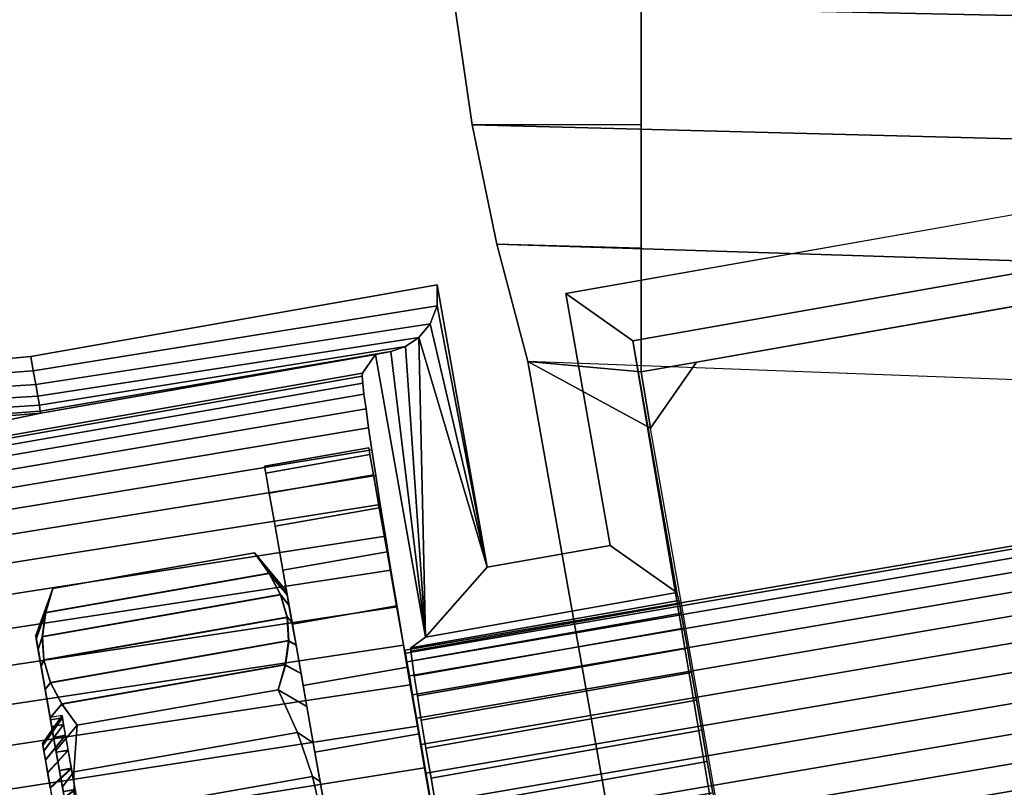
# Model space of a CAD drawing. Header units: inches. Extents: x 390 to 1835, y -266 to 136.
# Tile 531 of 656: x 1646.368 to 1647.392, y -92.05 to -91.252. Entities that reach past the tile are written whole.
import ezdxf
from ezdxf.enums import TextEntityAlignment as Align

# ---------------------------------------------------------------- set-up
doc = ezdxf.new("R2010")
doc.units = ezdxf.units.IN
doc.header["$LTSCALE"] = 0.95294
doc.header["$MEASUREMENT"] = 0
for name, color, linetype in [('A-FURN-3-PLANES-TABLE-LEG-BASE', 253, 'Continuous'), ('A-FURN-3-PLANES-TABLE-LEG-BASE-TRIM', 251, 'Continuous'), ('A-FURN-3-PLANES-TABLE-TOP-SURFACE-BOTTOM', 49, 'Continuous'), ('A-FURN-3-PLANES-TABLE-TOP-SURFACE-TOP', 33, 'Continuous'), ('A-FURN-HAWORTH-ATT', 251, 'Continuous')]:
    doc.layers.add(name, color=color, linetype=linetype)

# ---------------------------------------------------------------- blocks, each defined once
blk = doc.blocks.new('TARA-2460-JNC4-FLAT-3D-3')
at = {"layer": 'A-FURN-3-PLANES-TABLE-LEG-BASE'}
for points, invisible_edges in [([(52.9382, -8.6959, 8.539), (52.9383, -8.8245, 8.539), (53.7598, -8.7356, 8.539), (53.7501, -8.6369, 8.539)], 10), ([(52.9383, -8.8245, 8.539), (52.9384, -8.9531, 8.539), (53.7733, -8.8338, 8.539), (53.7598, -8.7356, 8.539)], 10), ([(52.9384, -8.9531, 8.539), (52.996, -9.0719, 8.5389), (53.7327, -8.942, 8.5389), (53.7733, -8.8338, 8.539)], 13), ([(52.996, -9.0719, 8.5389), (52.9384, -8.9531, 8.539), (52.9384, -9.0817, 8.539)], 1), ([(53.2702, -10.9597, 8.2027), (52.9482, -9.1403, 8.5285), (52.8205, -9.0709, 6.2689), (53.264, -10.9689, 8.0493)], 5), ([(52.8205, -9.0709, 6.2689), (54.7312, -19.8042, 3.5953), (54.9152, -20.3367, 5.2464), (53.2971, -11.2287, 7.7569)], 10), ([(55.182, -19.2934, 3.6636), (55.0415, -19.3384, 3.6603), (52.8205, -9.0709, 6.2689), (53.9372, -9.113, 6.2612)], 14), ([(54.8209, -19.5289, 3.6362), (52.8205, -9.0709, 6.2689), (54.9181, -19.4188, 3.6509), (54.8695, -19.4739, 3.6436)], 3), ([(54.9181, -19.4188, 3.6509), (52.8205, -9.0709, 6.2689), (55.0415, -19.3384, 3.6603)], 3), ([(54.8209, -19.5289, 3.6362), (54.7571, -19.6606, 3.6172), (52.8205, -9.0709, 6.2689)], 10), ([(54.7571, -19.6606, 3.6172), (54.7312, -19.8042, 3.5953), (52.8205, -9.0709, 6.2689)], 8), ([(53.2971, -11.2287, 7.7569), (53.2806, -11.1303, 7.7914), (52.8205, -9.0709, 6.2689)], 10), ([(52.8205, -9.0709, 6.2689), (53.2806, -11.1303, 7.7914), (53.2689, -11.0485, 7.8571)], 9), ([(53.2689, -11.0485, 7.8571), (53.2631, -10.9927, 7.9465), (52.8205, -9.0709, 6.2689)], 10), ([(52.8205, -9.0709, 6.2689), (53.2631, -10.9927, 7.9465), (53.264, -10.9689, 8.0493)], 9), ([(52.9482, -9.1403, 8.5285), (53.2702, -10.9597, 8.2027), (53.2698, -10.9641, 26.4425), (52.9482, -9.1403, 26.4425)], 1)]:
    blk.add_3dface(points, dxfattribs=dict(at, invisible_edges=invisible_edges))
for points in [[(52.996, -9.0719, 26.4425), (53.7327, -8.942, 26.4425), (53.7327, -8.942, 8.5389), (52.996, -9.0719, 8.5389)], [(52.9384, -9.0817, 8.539), (52.8205, -9.0709, 6.2689), (52.9482, -9.1403, 8.5285)], [(52.996, -9.0719, 8.5389), (52.9384, -9.0817, 8.539), (52.9482, -9.1403, 8.5285)], [(52.9482, -9.1403, 26.4425), (52.996, -9.0719, 26.4425), (52.996, -9.0719, 8.5389), (52.9482, -9.1403, 8.5285)]]:
    blk.add_3dface(points, dxfattribs=at)
at = {"layer": 'A-FURN-3-PLANES-TABLE-LEG-BASE-TRIM'}
for points, invisible_edges in [([(52.3033, -9.0658, 24.75), (52.2806, -9.0678, 24.75), (52.2806, -7.8097, 24.75), (52.3033, -7.8117, 24.75)], 10), ([(52.3033, -9.0658, 24.75), (52.3033, -7.8117, 24.75), (52.7263, -7.8862, 24.75), (52.7263, -8.9912, 24.75)], 5), ([(52.7263, -8.9912, 24.75), (52.7263, -7.8862, 24.75), (52.8599, -7.877, 24.75), (52.8599, -9.0005, 24.75)], 15), ([(53.8996, -8.0603, 24.75), (53.8996, -8.8172, 24.75), (52.8599, -9.0005, 24.75), (52.8599, -7.877, 24.75)], 5), ([(52.7263, -8.9912, 24.75), (52.8599, -9.0005, 24.75), (52.906, -9.2622, 24.75), (52.778, -9.2847, 24.75)], 1), ([(52.9756, -9.3113, 24.81), (52.9295, -9.0497, 24.81), (52.9295, -9.0497, 26.4774), (52.9776, -9.3196, 25.7815)], 4), ([(52.9295, -9.0497, 26.4774), (52.9782, -9.3231, 25.8144), (52.9776, -9.3196, 25.7815)], 9), ([(52.9295, -9.0497, 26.4774), (52.9799, -9.3328, 25.8461), (52.9782, -9.3231, 25.8144)], 9), ([(52.9827, -9.3483, 25.8752), (52.9799, -9.3328, 25.8461), (52.9295, -9.0497, 26.4774)], 10), ([(52.9295, -9.0497, 26.4774), (52.9864, -9.3691, 25.9007), (52.9827, -9.3483, 25.8752)], 9), ([(52.9295, -9.0497, 26.4774), (52.9908, -9.3944, 25.9217), (52.9864, -9.3691, 25.9007)], 9), ([(52.9295, -9.0497, 26.4774), (52.9959, -9.4233, 25.9372), (52.9908, -9.3944, 25.9217)], 9), ([(52.9295, -9.0497, 26.4774), (53.0014, -9.4545, 25.9468), (52.9959, -9.4233, 25.9372)], 9), ([(52.9295, -9.0497, 26.4774), (53.0071, -9.487, 25.95), (53.0014, -9.4545, 25.9468)], 9), ([(52.9295, -9.0497, 26.4774), (53.2701, -11.0599, 26.4991), (53.0071, -9.487, 25.95)], 10), ([(52.6988, -9.3688, 25.7815), (52.6485, -9.0832, 25.788), (52.6621, -9.0637, 24.8245), (52.714, -9.3575, 24.81)], 1), ([(52.6988, -9.3688, 25.7815), (52.6482, -9.0863, 25.8326), (52.6485, -9.0832, 25.788)], 9), ([(52.6988, -9.3688, 25.7815), (52.6989, -9.3723, 25.8144), (52.6488, -9.0935, 25.8766), (52.6482, -9.0863, 25.8326)], 10), ([(52.6989, -9.3723, 25.8144), (52.65, -9.105, 25.9198), (52.6488, -9.0935, 25.8766)], 9), ([(52.6989, -9.3723, 25.8144), (52.7, -9.3821, 25.8461), (52.6521, -9.1204, 25.9616), (52.65, -9.105, 25.9198)], 10), ([(52.7, -9.3821, 25.8461), (52.6548, -9.1399, 26.0017), (52.6521, -9.1204, 25.9616)], 9), ([(52.7, -9.3821, 25.8461), (52.7023, -9.3978, 25.8752), (52.6582, -9.163, 26.0397), (52.6548, -9.1399, 26.0017)], 10), ([(52.6561, -9.1679, 25.7866), (52.6561, -9.1679, 25.6403), (52.6549, -9.1608, 25.7134)], 1), ([(52.6561, -9.1679, 25.7866), (52.6561, -9.1679, 25.6403), (52.6549, -9.1608, 25.7134)], 1), ([(52.7023, -9.3978, 25.8752), (52.6623, -9.1897, 26.0753), (52.6582, -9.163, 26.0397)], 9), ([(52.6598, -9.1889, 25.8569), (52.6598, -9.1889, 25.5699), (52.6561, -9.1679, 25.6403), (52.6561, -9.1679, 25.7866)], 5), ([(52.6598, -9.1889, 25.8569), (52.6598, -9.1889, 25.5699), (52.6561, -9.1679, 25.6403), (52.6561, -9.1679, 25.7866)], 5), ([(52.5466, -9.1799, 25.7134), (52.5478, -9.187, 25.6403), (52.5478, -9.187, 25.7866), (52.5466, -9.1799, 25.7134)], 2), ([(52.5466, -9.1799, 25.7134), (52.5478, -9.187, 25.6403), (52.5478, -9.187, 25.7866), (52.5466, -9.1799, 25.7134)], 2), ([(52.5478, -9.187, 25.6403), (52.5515, -9.208, 25.5699), (52.5515, -9.208, 25.8569), (52.5478, -9.187, 25.7866)], 10), ([(52.5478, -9.187, 25.6403), (52.5515, -9.208, 25.5699), (52.5515, -9.208, 25.8569), (52.5478, -9.187, 25.7866)], 10), ([(52.6659, -9.2231, 25.9218), (52.6659, -9.2231, 25.5051), (52.6598, -9.1889, 25.5699), (52.6598, -9.1889, 25.8569)], 5), ([(52.6659, -9.2231, 25.9218), (52.6659, -9.2231, 25.5051), (52.6598, -9.1889, 25.5699), (52.6598, -9.1889, 25.8569)], 5), ([(52.7023, -9.3978, 25.8752), (52.7055, -9.4187, 25.9007), (52.667, -9.2196, 26.1081), (52.6623, -9.1897, 26.0753)], 10), ([(52.5515, -9.208, 25.5699), (52.5575, -9.2422, 25.5051), (52.5575, -9.2422, 25.9218), (52.5515, -9.208, 25.8569)], 10), ([(52.5515, -9.208, 25.5699), (52.5575, -9.2422, 25.5051), (52.5575, -9.2422, 25.9218), (52.5515, -9.208, 25.8569)], 10), ([(52.674, -9.269, 25.9786), (52.674, -9.269, 25.4483), (52.6659, -9.2231, 25.5051), (52.6659, -9.2231, 25.9218)], 5), ([(52.674, -9.269, 25.9786), (52.674, -9.269, 25.4483), (52.6659, -9.2231, 25.5051), (52.6659, -9.2231, 25.9218)], 5), ([(52.7055, -9.4187, 25.9007), (52.6723, -9.2525, 26.1378), (52.667, -9.2196, 26.1081)], 9), ([(52.5575, -9.2422, 25.5051), (52.5656, -9.2881, 25.4483), (52.5656, -9.2881, 25.9786), (52.5575, -9.2422, 25.9218)], 10), ([(52.5575, -9.2422, 25.5051), (52.5656, -9.2881, 25.4483), (52.5656, -9.2881, 25.9786), (52.5575, -9.2422, 25.9218)], 10), ([(52.7055, -9.4187, 25.9007), (52.7096, -9.444, 25.9217), (52.6781, -9.288, 26.1641), (52.6723, -9.2525, 26.1378)], 10), ([(52.6838, -9.325, 26.0252), (52.6838, -9.325, 25.4016), (52.674, -9.269, 25.4483), (52.674, -9.269, 25.9786)], 5), ([(52.6838, -9.325, 26.0252), (52.6838, -9.325, 25.4016), (52.674, -9.269, 25.4483), (52.674, -9.269, 25.9786)], 5), ([(52.5656, -9.2881, 25.4483), (52.5755, -9.3441, 25.4016), (52.5755, -9.3441, 26.0252), (52.5656, -9.2881, 25.9786)], 10), ([(52.5656, -9.2881, 25.4483), (52.5755, -9.3441, 25.4016), (52.5755, -9.3441, 26.0252), (52.5656, -9.2881, 25.9786)], 10), ([(52.7096, -9.444, 25.9217), (52.6844, -9.326, 26.1869), (52.6781, -9.288, 26.1641)], 9), ([(52.6951, -9.3888, 26.0599), (52.6951, -9.3888, 25.367), (52.6838, -9.325, 25.4016), (52.6838, -9.325, 26.0252)], 5), ([(52.6951, -9.3888, 26.0599), (52.6951, -9.3888, 25.367), (52.6838, -9.325, 25.4016), (52.6838, -9.325, 26.0252)], 5), ([(52.7096, -9.444, 25.9217), (52.7144, -9.4729, 25.9372), (52.6911, -9.3659, 26.2057), (52.6844, -9.326, 26.1869)], 10), ([(52.5755, -9.3441, 25.4016), (52.5868, -9.4079, 25.367), (52.5868, -9.4079, 26.0599), (52.5755, -9.3441, 26.0252)], 10), ([(52.5755, -9.3441, 25.4016), (52.5868, -9.4079, 25.367), (52.5868, -9.4079, 26.0599), (52.5755, -9.3441, 26.0252)], 10), ([(52.7144, -9.4729, 25.9372), (52.6982, -9.4073, 26.2206), (52.6911, -9.3659, 26.2057)], 9), ([(52.7073, -9.4581, 26.0812), (52.7073, -9.4581, 25.3456), (52.6951, -9.3888, 25.367), (52.6951, -9.3888, 26.0599)], 5), ([(52.7073, -9.4581, 26.0812), (52.7073, -9.4581, 25.3456), (52.6951, -9.3888, 25.367), (52.6951, -9.3888, 26.0599)], 5), ([(52.5868, -9.4079, 25.367), (52.599, -9.4772, 25.3456), (52.599, -9.4772, 26.0812), (52.5868, -9.4079, 26.0599)], 10), ([(52.5868, -9.4079, 25.367), (52.599, -9.4772, 25.3456), (52.599, -9.4772, 26.0812), (52.5868, -9.4079, 26.0599)], 10), ([(52.7198, -9.5042, 25.9468), (52.7055, -9.4501, 26.2314), (52.6982, -9.4073, 26.2206), (52.7144, -9.4729, 25.9372)], 5), ([(52.7198, -9.5042, 25.9468), (52.7131, -9.4936, 26.2378), (52.7055, -9.4501, 26.2314)], 9), ([(52.72, -9.5301, 26.0884), (52.72, -9.5301, 25.3384), (52.7073, -9.4581, 25.3456), (52.7073, -9.4581, 26.0812)], 5), ([(52.72, -9.5301, 26.0884), (52.72, -9.5301, 25.3384), (52.7073, -9.4581, 25.3456), (52.7073, -9.4581, 26.0812)], 5), ([(52.3159, -9.4701, 25.736), (52.3156, -9.4682, 25.7132), (52.3156, -9.4682, 25.7132), (52.316, -9.4702, 25.6904)], 8), ([(52.317, -9.4759, 25.7581), (52.3159, -9.4701, 25.736), (52.316, -9.4702, 25.6904), (52.317, -9.4761, 25.6683)], 10), ([(52.3186, -9.4853, 25.7788), (52.317, -9.4759, 25.7581), (52.317, -9.4761, 25.6683), (52.3187, -9.4856, 25.6476)], 10), ([(52.599, -9.4772, 25.3456), (52.6117, -9.5492, 25.3384), (52.6117, -9.5492, 26.0884), (52.599, -9.4772, 26.0812)], 10), ([(52.599, -9.4772, 25.3456), (52.6117, -9.5492, 25.3384), (52.6117, -9.5492, 26.0884), (52.599, -9.4772, 26.0812)], 10), ([(52.3209, -9.4982, 25.7976), (52.3186, -9.4853, 25.7788), (52.3187, -9.4856, 25.6476), (52.321, -9.4986, 25.6289)], 10), ([(52.7198, -9.5042, 25.9468), (52.7254, -9.5367, 25.95), (52.7208, -9.5375, 26.24), (52.7131, -9.4936, 26.2378)], 10), ([(53.0071, -9.487, 25.95), (53.2701, -11.0599, 26.4991), (53.0129, -9.5195, 25.9468)], 3), ([(52.3237, -9.5141, 25.8138), (52.3209, -9.4982, 25.7976), (52.321, -9.4986, 25.6289), (52.3238, -9.5145, 25.6127)], 10)]:
    blk.add_3dface(points, dxfattribs=dict(at, invisible_edges=invisible_edges))
for points in [[(53.8505, -8.8873, 24.81), (52.9295, -9.0497, 24.81), (52.8599, -9.0005, 24.75), (53.8996, -8.8172, 24.75)], [(53.8505, -8.8873, 26.4953), (52.9295, -9.0497, 26.4774), (52.9295, -9.0497, 24.81), (53.8505, -8.8873, 24.81)], [(54.204, -10.8952, 26.4922), (53.2701, -11.0599, 26.4991), (52.9295, -9.0497, 26.4774), (53.8505, -8.8873, 26.4953)], [(52.726, -9.0133, 24.754), (52.7263, -8.9912, 24.75), (52.778, -9.2847, 24.75)], [(52.9756, -9.3113, 24.81), (52.906, -9.2622, 24.75), (52.8599, -9.0005, 24.75), (52.9295, -9.0497, 24.81)], [(52.778, -9.2847, 24.75), (52.7187, -9.032, 24.7642), (52.726, -9.0133, 24.754)], [(52.7072, -9.046, 24.7778), (52.7187, -9.032, 24.7642), (52.778, -9.2847, 24.75)], [(52.6933, -9.0554, 24.7928), (52.7072, -9.046, 24.7778), (52.714, -9.3575, 24.81)], [(52.7072, -9.046, 24.7778), (52.778, -9.2847, 24.75), (52.714, -9.3575, 24.81)], [(52.6621, -9.0637, 24.8245), (52.678, -9.0607, 24.8086), (52.714, -9.3575, 24.81)], [(52.678, -9.0607, 24.8086), (52.6933, -9.0554, 24.7928), (52.714, -9.3575, 24.81)], [(52.714, -9.3575, 24.81), (52.778, -9.2847, 24.75), (52.906, -9.2622, 24.75), (52.9756, -9.3113, 24.81)], [(52.5695, -9.3099, 25.7134), (52.5361, -9.2701, 25.7134), (52.5517, -9.292, 25.7554), (52.5701, -9.3136, 25.7556)], [(52.5701, -9.3136, 25.6712), (52.5517, -9.2913, 25.6726), (52.5361, -9.2701, 25.7134), (52.5695, -9.3099, 25.7134)], [(52.572, -9.3244, 25.6303), (52.5635, -9.3136, 25.631), (52.5517, -9.2913, 25.6726), (52.5701, -9.3136, 25.6712)], [(52.5701, -9.3136, 25.7556), (52.5517, -9.292, 25.7554), (52.5634, -9.3143, 25.797), (52.572, -9.3244, 25.7966)], [(52.3085, -9.3559, 25.7134), (52.3091, -9.3596, 25.7556), (52.3188, -9.3324, 25.7543), (52.3263, -9.3071, 25.7134)], [(52.3091, -9.3596, 25.6712), (52.3085, -9.3559, 25.7134), (52.3263, -9.3071, 25.7134), (52.3189, -9.332, 25.672)], [(52.572, -9.3244, 25.7966), (52.5634, -9.3143, 25.797), (52.5703, -9.3377, 25.839), (52.5751, -9.342, 25.8349)], [(52.5751, -9.342, 25.5919), (52.5703, -9.337, 25.589), (52.5635, -9.3136, 25.631), (52.572, -9.3244, 25.6303)], [(52.9776, -9.3196, 25.7815), (52.6988, -9.3688, 25.7815), (52.714, -9.3575, 24.81), (52.9756, -9.3113, 24.81)], [(52.311, -9.3704, 25.6303), (52.3091, -9.3596, 25.6712), (52.3189, -9.332, 25.672), (52.3155, -9.357, 25.6305)], [(52.3091, -9.3596, 25.7556), (52.311, -9.3704, 25.7966), (52.3154, -9.3573, 25.7958), (52.3188, -9.3324, 25.7543)], [(52.5719, -9.3614, 25.547), (52.5703, -9.337, 25.589), (52.5751, -9.342, 25.5919), (52.5793, -9.3659, 25.5572)], [(52.5751, -9.342, 25.8349), (52.5703, -9.3377, 25.839), (52.5718, -9.3621, 25.881), (52.5793, -9.3659, 25.8696)], [(52.3155, -9.357, 25.6305), (52.3171, -9.3813, 25.5884), (52.3142, -9.388, 25.5919), (52.311, -9.3704, 25.6303)], [(52.311, -9.3704, 25.7966), (52.3142, -9.388, 25.8349), (52.3169, -9.3817, 25.8379), (52.3154, -9.3573, 25.7958)], [(52.5793, -9.3659, 25.8696), (52.5718, -9.3621, 25.881), (52.5684, -9.387, 25.9226), (52.5845, -9.3954, 25.8996)], [(52.5685, -9.3863, 25.5054), (52.5719, -9.3614, 25.547), (52.5793, -9.3659, 25.5572), (52.5845, -9.3954, 25.5273)], [(52.3171, -9.3813, 25.5884), (52.3239, -9.4048, 25.5464), (52.3184, -9.4119, 25.5572), (52.3142, -9.388, 25.5919)], [(52.3142, -9.388, 25.8349), (52.3184, -9.4119, 25.8696), (52.3238, -9.4051, 25.8799), (52.3169, -9.3817, 25.8379)], [(52.5609, -9.4123, 25.4634), (52.5685, -9.3863, 25.5054), (52.5845, -9.3954, 25.5273), (52.5906, -9.4296, 25.503)], [(52.5845, -9.3954, 25.8996), (52.5684, -9.387, 25.9226), (52.5609, -9.4123, 25.9634), (52.5906, -9.4296, 25.9239)], [(52.3239, -9.4048, 25.5464), (52.3357, -9.427, 25.5049), (52.3236, -9.4414, 25.5273), (52.3184, -9.4119, 25.5572)], [(52.3184, -9.4119, 25.8696), (52.3236, -9.4414, 25.8996), (52.3356, -9.4274, 25.9214), (52.3238, -9.4051, 25.8799)], [(52.5906, -9.4296, 25.9239), (52.5609, -9.4123, 25.9634), (52.5807, -9.4567, 25.9634), (52.5972, -9.4674, 25.9418)], [(52.5807, -9.4567, 25.4634), (52.5609, -9.4123, 25.4634), (52.5906, -9.4296, 25.503), (52.5972, -9.4674, 25.4851)], [(52.3357, -9.427, 25.5049), (52.3515, -9.4492, 25.4634), (52.3296, -9.4756, 25.503), (52.3236, -9.4414, 25.5273)], [(52.3236, -9.4414, 25.8996), (52.3296, -9.4756, 25.9239), (52.3515, -9.4492, 25.9634), (52.3356, -9.4274, 25.9214)], [(52.3296, -9.4756, 25.9239), (52.3363, -9.5134, 25.9418), (52.3481, -9.4977, 25.9634), (52.3515, -9.4492, 25.9634)], [(52.3515, -9.4492, 25.4634), (52.3481, -9.4977, 25.4634), (52.3363, -9.5134, 25.4851), (52.3296, -9.4756, 25.503)], [(52.5972, -9.4674, 25.9418), (52.5807, -9.4567, 25.9634), (52.5966, -9.5026, 25.9634), (52.6043, -9.5077, 25.9528)], [(52.5966, -9.5026, 25.4634), (52.5807, -9.4567, 25.4634), (52.5972, -9.4674, 25.4851), (52.6043, -9.5077, 25.4741)], [(52.3363, -9.5134, 25.9418), (52.3434, -9.5537, 25.9528), (52.3489, -9.5463, 25.9634), (52.3481, -9.4977, 25.9634)], [(52.3481, -9.4977, 25.4634), (52.3489, -9.5463, 25.4634), (52.3434, -9.5537, 25.4741), (52.3363, -9.5134, 25.4851)], [(52.6117, -9.5492, 25.9564), (52.6043, -9.5077, 25.9528), (52.5966, -9.5026, 25.9634), (52.6077, -9.5499, 25.9634)], [(52.6077, -9.5499, 25.4634), (52.5966, -9.5026, 25.4634), (52.6043, -9.5077, 25.4741), (52.6117, -9.5492, 25.4704)]]:
    blk.add_3dface(points, dxfattribs=at)
at = {"layer": 'A-FURN-3-PLANES-TABLE-TOP-SURFACE-BOTTOM'}
blk.add_3dface([(0.04, -0.04, 27.75), (59.64, -0.04, 27.75), (59.64, -23.562, 27.75), (0.04, -23.562, 27.75)], dxfattribs=at)
at = {"layer": 'A-FURN-3-PLANES-TABLE-TOP-SURFACE-TOP'}
blk.add_3dface([(0.04, -23.562, 29), (59.64, -23.562, 29), (59.64, -0.04, 29), (0.04, -0.04, 29)], dxfattribs=at)
at = {"layer": 'A-FURN-HAWORTH-ATT', "flags": 1}
for tag, p in [('HAWMC', (0, -0.0001)), ('HAWPN', (0, -0.1667)), ('HAWSN', (0, -0.3334))]:
    blk.add_attdef(tag, text='', height=0.1, dxfattribs=at).set_placement(p, align=Align.TOP_CENTER)
at = {"layer": 'A-FURN-3-PLANES-TABLE-LEG-BASE'}
mesh = blk.add_polymesh((2, 11), dxfattribs=at)
for k, corner in enumerate([(52.8138, -7.8552, 6.0653), (52.7827, -7.9659, 6.1192), (52.7585, -8.0813, 6.1663), (52.7413, -8.2006, 6.2062), (52.7312, -8.3229, 6.2387), (52.7282, -8.4474, 6.2636), (52.7325, -8.5731, 6.2806), (52.744, -8.6993, 6.2897), (52.7626, -8.8249, 6.2908), (52.7881, -8.9491, 6.2839), (52.8205, -9.0709, 6.2689), (52.9379, -7.7957, 8.539), (52.9379, -7.9243, 8.539), (52.938, -8.0529, 8.539), (52.938, -8.1815, 8.539), (52.9381, -8.3101, 8.539), (52.9381, -8.4387, 8.539), (52.9382, -8.5673, 8.539), (52.9382, -8.6959, 8.539), (52.9383, -8.8245, 8.539), (52.9384, -8.9531, 8.539), (52.9384, -9.0817, 8.539)]):
    mesh.set_mesh_vertex(divmod(k, 11), corner)
mesh = blk.add_polymesh((2, 11), dxfattribs=at)
for k, corner in enumerate([(52.8205, -9.0709, 6.2689), (52.7881, -8.9491, 6.2839), (52.7626, -8.8249, 6.2908), (52.744, -8.6993, 6.2897), (52.7325, -8.5731, 6.2806), (52.7282, -8.4474, 6.2636), (52.7312, -8.3229, 6.2387), (52.7413, -8.2006, 6.2062), (52.7585, -8.0813, 6.1663), (52.7827, -7.9659, 6.1192), (52.8138, -7.8552, 6.0653), (53.9372, -9.113, 6.2612), (53.9092, -8.9846, 6.2784), (53.8869, -8.8542, 6.2869), (53.8705, -8.7228, 6.2866), (53.86, -8.591, 6.2776), (53.8555, -8.4597, 6.2599), (53.857, -8.3299, 6.2336), (53.8646, -8.2022, 6.1989), (53.8781, -8.0776, 6.1559), (53.8976, -7.9568, 6.1051), (53.9228, -7.8406, 6.0467)]):
    mesh.set_mesh_vertex(divmod(k, 11), corner)
at = {"layer": 'A-FURN-3-PLANES-TABLE-LEG-BASE-TRIM'}
mesh = blk.add_polymesh((9, 9), dxfattribs=at)
for k, corner in enumerate([(52.7263, -8.9912, 24.75), (52.726, -9.0133, 24.754), (52.7187, -9.032, 24.7642), (52.7072, -9.046, 24.7778), (52.6933, -9.0554, 24.7928), (52.678, -9.0607, 24.8086), (52.6621, -9.0637, 24.8245), (52.6485, -9.0832, 25.788), (52.6482, -9.0863, 25.8326), (52.3033, -9.0658, 24.75), (52.306, -9.0809, 24.752), (52.3085, -9.0951, 24.7579), (52.3106, -9.1072, 24.7672), (52.3123, -9.1166, 24.7794), (52.3133, -9.1227, 24.7936), (52.3137, -9.1249, 24.809), (51.7797, -9.2364, 25.788), (51.7494, -9.2443, 25.829), (52.2806, -9.0678, 24.75), (52.282, -9.0825, 24.7516), (52.2823, -9.0966, 24.7564), (52.2817, -9.1089, 24.7644), (52.2807, -9.1187, 24.7752), (52.2798, -9.125, 24.7883), (52.2792, -9.1274, 24.8029), (51.7497, -9.2377, 25.7715), (51.7191, -9.2453, 25.8132), (52.2579, -9.0657, 24.75), (52.2575, -9.079, 24.7513), (52.2554, -9.0923, 24.7553), (52.2525, -9.1043, 24.7621), (52.2492, -9.114, 24.7716), (52.2464, -9.1205, 24.7834), (52.2448, -9.1229, 24.7972), (51.7198, -9.2317, 25.7559), (51.6885, -9.2383, 25.7994), (52.236, -9.0595, 24.75), (52.2334, -9.0707, 24.7511), (52.2291, -9.0825, 24.7545), (52.2241, -9.0936, 24.7603), (52.219, -9.1029, 24.7687), (52.2147, -9.1091, 24.7793), (52.212, -9.1115, 24.792), (51.6914, -9.2187, 25.7419), (51.659, -9.224, 25.7879), (52.2157, -9.049, 24.75), (52.2108, -9.0577, 24.7509), (52.2046, -9.0675, 24.7539), (52.1979, -9.0772, 24.759), (52.1914, -9.0855, 24.7664), (52.1859, -9.0913, 24.776), (52.1822, -9.0935, 24.7875), (51.6658, -9.1993, 25.7301), (51.6322, -9.203, 25.779), (52.1982, -9.0345, 24.75), (52.1911, -9.0405, 24.7508), (52.1833, -9.0479, 24.7535), (52.1753, -9.0557, 24.7582), (52.1678, -9.0626, 24.7649), (52.1614, -9.0675, 24.7736), (52.1568, -9.0694, 24.7841), (51.6441, -9.1744, 25.7211), (51.6093, -9.1766, 25.7728), (52.1846, -9.0162, 24.75), (52.1757, -9.0197, 24.7508), (52.1666, -9.0246, 24.7534), (52.1577, -9.0301, 24.7579), (52.1496, -9.0351, 24.7641), (52.1427, -9.0388, 24.7721), (52.1374, -9.0403, 24.7818), (51.6273, -9.1451, 25.7153), (51.5915, -9.1461, 25.7695), (52.176, -8.9952, 24.75), (52.1658, -8.9965, 24.7509), (52.1558, -8.9989, 24.7535), (52.1464, -9.0018, 24.758), (52.138, -9.0045, 24.7641), (52.1307, -9.0066, 24.7718), (52.125, -9.0074, 24.7808), (51.6163, -9.1127, 25.713), (51.5797, -9.1129, 25.769)]):
    mesh.set_mesh_vertex(divmod(k, 9), corner)
mesh = blk.add_polymesh((9, 9), dxfattribs=at)
for k, corner in enumerate([(52.6482, -9.0863, 25.8326), (52.6488, -9.0935, 25.8766), (52.65, -9.105, 25.9198), (52.6521, -9.1204, 25.9616), (52.6548, -9.1399, 26.0017), (52.6582, -9.163, 26.0397), (52.6623, -9.1897, 26.0753), (52.667, -9.2196, 26.1081), (52.6723, -9.2525, 26.1378), (51.7494, -9.2443, 25.829), (51.7193, -9.2559, 25.8694), (51.6897, -9.2709, 25.9089), (51.6606, -9.2894, 25.9474), (51.6323, -9.3111, 25.9846), (51.6047, -9.3361, 26.0204), (51.5782, -9.3642, 26.0546), (51.5529, -9.3955, 26.0869), (51.5289, -9.4298, 26.1171), (51.7191, -9.2453, 25.8132), (51.6888, -9.2565, 25.8543), (51.659, -9.2714, 25.8945), (51.6298, -9.2898, 25.9337), (51.6013, -9.3116, 25.9717), (51.5738, -9.3368, 26.0082), (51.5473, -9.3652, 26.043), (51.5221, -9.3968, 26.0759), (51.4984, -9.4316, 26.1065), (51.6885, -9.2383, 25.7994), (51.6575, -9.2489, 25.8423), (51.6271, -9.2634, 25.8845), (51.5974, -9.2818, 25.9256), (51.5686, -9.3038, 25.9654), (51.5409, -9.3295, 26.0036), (51.5145, -9.3587, 26.04), (51.4895, -9.3913, 26.0743), (51.4662, -9.4271, 26.1061), (51.659, -9.224, 25.7879), (51.6271, -9.2337, 25.8335), (51.5958, -9.2477, 25.8783), (51.5654, -9.2661, 25.9221), (51.5361, -9.2886, 25.9644), (51.5082, -9.3151, 26.0051), (51.4817, -9.3454, 26.0437), (51.457, -9.3795, 26.08), (51.4343, -9.4171, 26.1135), (51.6322, -9.203, 25.779), (51.5991, -9.2118, 25.8276), (51.5668, -9.2254, 25.8755), (51.5357, -9.2438, 25.9223), (51.5058, -9.267, 25.9676), (51.4775, -9.2946, 26.0111), (51.4511, -9.3265, 26.0523), (51.4267, -9.3626, 26.0908), (51.4047, -9.4024, 26.1262), (51.6093, -9.1766, 25.7728), (51.5751, -9.1844, 25.8244), (51.5418, -9.1978, 25.8754), (51.5099, -9.2165, 25.9253), (51.4795, -9.2404, 25.9736), (51.4509, -9.2694, 26.0198), (51.4245, -9.3032, 26.0635), (51.4004, -9.3415, 26.1042), (51.379, -9.3839, 26.1416), (51.5915, -9.1461, 25.7695), (51.5563, -9.1532, 25.8238), (51.5222, -9.1664, 25.8774), (51.4896, -9.1856, 25.9299), (51.4587, -9.2106, 25.9808), (51.4299, -9.2412, 26.0294), (51.4036, -9.277, 26.0753), (51.3799, -9.3176, 26.1179), (51.3591, -9.3628, 26.1568), (51.5797, -9.1129, 25.769), (51.5438, -9.1197, 25.825), (51.5092, -9.1332, 25.8806), (51.4761, -9.1531, 25.9349), (51.445, -9.1794, 25.9875), (51.4161, -9.2116, 26.0378), (51.3898, -9.2495, 26.0852), (51.3664, -9.2926, 26.1292), (51.3461, -9.3404, 26.1692)]):
    mesh.set_mesh_vertex(divmod(k, 9), corner)
mesh = blk.add_polymesh((33, 2), dxfattribs=at)
for k, corner in enumerate([(52.6549, -9.1608, 25.7134), (52.5466, -9.1799, 25.7134), (52.6561, -9.1679, 25.7866), (52.5478, -9.187, 25.7866), (52.6598, -9.1889, 25.8569), (52.5515, -9.208, 25.8569), (52.6659, -9.2231, 25.9218), (52.5575, -9.2422, 25.9218), (52.674, -9.269, 25.9786), (52.5656, -9.2881, 25.9786), (52.6838, -9.325, 26.0252), (52.5755, -9.3441, 26.0252), (52.6951, -9.3888, 26.0599), (52.5868, -9.4079, 26.0599), (52.7073, -9.4581, 26.0812), (52.599, -9.4772, 26.0812), (52.72, -9.5301, 26.0884), (52.6117, -9.5492, 26.0884), (52.7327, -9.6022, 26.0812), (52.6244, -9.6213, 26.0812), (52.7449, -9.6715, 26.0599), (52.6366, -9.6906, 26.0599), (52.7562, -9.7353, 26.0252), (52.6479, -9.7544, 26.0252), (52.766, -9.7913, 25.9786), (52.6577, -9.8104, 25.9786), (52.7741, -9.8372, 25.9218), (52.6658, -9.8563, 25.9218), (52.7802, -9.8713, 25.8569), (52.6718, -9.8904, 25.8569), (52.7839, -9.8923, 25.7866), (52.6755, -9.9114, 25.7866), (52.7851, -9.8994, 25.7134), (52.6768, -9.9185, 25.7134), (52.7839, -9.8923, 25.6403), (52.6755, -9.9114, 25.6403), (52.7802, -9.8713, 25.5699), (52.6718, -9.8904, 25.5699), (52.7741, -9.8372, 25.5051), (52.6658, -9.8563, 25.5051), (52.766, -9.7913, 25.4483), (52.6577, -9.8104, 25.4483), (52.7562, -9.7353, 25.4016), (52.6479, -9.7544, 25.4016), (52.7449, -9.6715, 25.367), (52.6366, -9.6906, 25.367), (52.7327, -9.6022, 25.3456), (52.6244, -9.6213, 25.3456), (52.72, -9.5301, 25.3384), (52.6117, -9.5492, 25.3384), (52.7073, -9.4581, 25.3456), (52.599, -9.4772, 25.3456), (52.6951, -9.3888, 25.367), (52.5868, -9.4079, 25.367), (52.6838, -9.325, 25.4016), (52.5755, -9.3441, 25.4016), (52.674, -9.269, 25.4483), (52.5656, -9.2881, 25.4483), (52.6659, -9.2231, 25.5051), (52.5575, -9.2422, 25.5051), (52.6598, -9.1889, 25.5699), (52.5515, -9.208, 25.5699), (52.6561, -9.1679, 25.6403), (52.5478, -9.187, 25.6403), (52.6549, -9.1608, 25.7134), (52.5466, -9.1799, 25.7134)]):
    mesh.set_mesh_vertex(divmod(k, 2), corner)
mesh = blk.add_polymesh((2, 32), dxfattribs=dict(at, n_close=True))
for k, corner in enumerate([(53.8892, -9.4935, 25.7134), (53.8886, -9.4904, 25.7449), (53.8871, -9.4814, 25.7752), (53.8846, -9.4667, 25.8031), (53.8812, -9.4469, 25.8275), (53.8771, -9.4228, 25.8476), (53.8723, -9.3953, 25.8625), (53.8672, -9.3655, 25.8717), (53.8619, -9.3344, 25.8748), (53.8566, -9.3034, 25.8717), (53.8515, -9.2736, 25.8625), (53.8468, -9.2461, 25.8476), (53.8427, -9.222, 25.8275), (53.8393, -9.2022, 25.8031), (53.8367, -9.1875, 25.7752), (53.8352, -9.1785, 25.7449), (53.8347, -9.1754, 25.7134), (53.8352, -9.1785, 25.682), (53.8367, -9.1875, 25.6517), (53.8393, -9.2022, 25.6238), (53.8427, -9.222, 25.5994), (53.8468, -9.2461, 25.5793), (53.8515, -9.2736, 25.5644), (53.8566, -9.3034, 25.5552), (53.8619, -9.3344, 25.5521), (53.8672, -9.3655, 25.5552), (53.8723, -9.3953, 25.5644), (53.8771, -9.4228, 25.5793), (53.8812, -9.4469, 25.5994), (53.8846, -9.4667, 25.6238), (53.8871, -9.4814, 25.6517), (53.8886, -9.4904, 25.682), (52.7471, -9.6892, 25.7134), (52.7466, -9.6861, 25.7449), (52.745, -9.6771, 25.7752), (52.7425, -9.6624, 25.8031), (52.7391, -9.6426, 25.8275), (52.735, -9.6185, 25.8476), (52.7303, -9.591, 25.8625), (52.7252, -9.5612, 25.8717), (52.7198, -9.5302, 25.8748), (52.7145, -9.4991, 25.8717), (52.7094, -9.4693, 25.8625), (52.7047, -9.4418, 25.8476), (52.7006, -9.4177, 25.8275), (52.6972, -9.3979, 25.8031), (52.6947, -9.3833, 25.7752), (52.6931, -9.3742, 25.7449), (52.6926, -9.3711, 25.7134), (52.6931, -9.3742, 25.682), (52.6947, -9.3833, 25.6517), (52.6972, -9.3979, 25.6238), (52.7006, -9.4177, 25.5994), (52.7047, -9.4418, 25.5793), (52.7094, -9.4693, 25.5644), (52.7145, -9.4991, 25.5552), (52.7198, -9.5302, 25.5521), (52.7252, -9.5612, 25.5552), (52.7303, -9.591, 25.5644), (52.735, -9.6185, 25.5793), (52.7391, -9.6426, 25.5994), (52.7425, -9.6624, 25.6238), (52.745, -9.6771, 25.6517), (52.7466, -9.6861, 25.682)]):
    mesh.set_mesh_vertex(divmod(k, 32), corner)
mesh = blk.add_polymesh((9, 9), dxfattribs=at)
for k, corner in enumerate([(52.6723, -9.2525, 26.1378), (52.6781, -9.288, 26.1641), (52.6844, -9.326, 26.1869), (52.6911, -9.3659, 26.2057), (52.6982, -9.4073, 26.2206), (52.7055, -9.4501, 26.2314), (52.7131, -9.4936, 26.2378), (52.7208, -9.5375, 26.24), (52.7286, -9.5814, 26.2378), (51.5289, -9.4298, 26.1171), (51.5065, -9.4671, 26.1449), (51.4859, -9.5073, 26.1699), (51.4675, -9.5503, 26.1918), (51.4514, -9.5958, 26.2101), (51.4469, -9.6447, 26.2252), (51.4479, -9.6953, 26.2353), (51.4534, -9.7464, 26.2398), (51.4633, -9.797, 26.2385), (51.4984, -9.4316, 26.1065), (51.4763, -9.4693, 26.1347), (51.4561, -9.51, 26.16), (51.4382, -9.5534, 26.1821), (51.4226, -9.5993, 26.2006), (51.4183, -9.6487, 26.2158), (51.4195, -9.6996, 26.2258), (51.4251, -9.751, 26.2303), (51.4351, -9.8019, 26.229), (51.4662, -9.4271, 26.1061), (51.4448, -9.4661, 26.1353), (51.4254, -9.5081, 26.1614), (51.4085, -9.5528, 26.184), (51.3942, -9.6001, 26.2028), (51.3902, -9.6505, 26.2179), (51.3915, -9.7024, 26.2279), (51.3972, -9.7547, 26.2322), (51.4073, -9.8066, 26.2308), (51.4343, -9.4171, 26.1135), (51.4137, -9.4581, 26.144), (51.3956, -9.5021, 26.1711), (51.3801, -9.5488, 26.1944), (51.3674, -9.5981, 26.2136), (51.3639, -9.6502, 26.2288), (51.3654, -9.7036, 26.2386), (51.3712, -9.7575, 26.2427), (51.3812, -9.8109, 26.241), (51.4047, -9.4024, 26.1262), (51.3851, -9.4458, 26.1582), (51.3682, -9.4923, 26.1865), (51.3543, -9.5417, 26.2106), (51.3436, -9.5935, 26.2301), (51.3406, -9.6478, 26.2452), (51.3423, -9.7034, 26.2549), (51.3482, -9.7593, 26.2587), (51.3583, -9.8148, 26.2567), (51.379, -9.3839, 26.1416), (51.3605, -9.4301, 26.1751), (51.345, -9.4796, 26.2045), (51.3327, -9.532, 26.2293), (51.3239, -9.5867, 26.2492), (51.3214, -9.6437, 26.2643), (51.3233, -9.7018, 26.2737), (51.3294, -9.7602, 26.2772), (51.3395, -9.8181, 26.2748), (51.3591, -9.3628, 26.1568), (51.3414, -9.4119, 26.1917), (51.3272, -9.4646, 26.222), (51.3164, -9.5202, 26.2474), (51.3093, -9.5781, 26.2677), (51.3073, -9.638, 26.2826), (51.3095, -9.6989, 26.2918), (51.3157, -9.7601, 26.2951), (51.3258, -9.8208, 26.2923), (51.3461, -9.3404, 26.1692), (51.3293, -9.3925, 26.2049), (51.3159, -9.4483, 26.2359), (51.3063, -9.5071, 26.2617), (51.3005, -9.5683, 26.2822), (51.2989, -9.6312, 26.297), (51.3014, -9.6951, 26.306), (51.3078, -9.7593, 26.309), (51.3181, -9.8229, 26.306)]):
    mesh.set_mesh_vertex(divmod(k, 9), corner)
mesh = blk.add_polymesh((2, 7), dxfattribs=at)
for k, corner in enumerate([(52.3263, -9.3071, 25.7134), (52.3188, -9.3324, 25.7543), (52.3154, -9.3573, 25.7958), (52.3169, -9.3817, 25.8379), (52.3238, -9.4051, 25.8799), (52.3356, -9.4274, 25.9214), (52.3515, -9.4492, 25.9634), (52.5361, -9.2701, 25.7134), (52.5514, -9.2914, 25.7543), (52.5631, -9.3137, 25.7958), (52.57, -9.3371, 25.8379), (52.5715, -9.3614, 25.8799), (52.5681, -9.3864, 25.9214), (52.5609, -9.4123, 25.9634)]):
    mesh.set_mesh_vertex(divmod(k, 7), corner)
mesh = blk.add_polymesh((2, 7), dxfattribs=at)
for k, corner in enumerate([(52.3515, -9.4492, 25.4634), (52.3357, -9.427, 25.5049), (52.3239, -9.4048, 25.5464), (52.3171, -9.3813, 25.5884), (52.3155, -9.357, 25.6305), (52.3189, -9.332, 25.672), (52.3263, -9.3071, 25.7134), (52.5609, -9.4123, 25.4634), (52.5683, -9.386, 25.5049), (52.5717, -9.3611, 25.5464), (52.5701, -9.3367, 25.5884), (52.5632, -9.3133, 25.6305), (52.5515, -9.291, 25.672), (52.5361, -9.2701, 25.7134)]):
    mesh.set_mesh_vertex(divmod(k, 7), corner)
mesh = blk.add_polymesh((2, 17), dxfattribs=at)
for k, corner in enumerate([(52.7578, -9.7036, 25.7815), (52.7567, -9.7002, 25.8144), (52.7544, -9.6906, 25.8461), (52.7512, -9.6751, 25.8752), (52.7471, -9.6544, 25.9007), (52.7422, -9.6292, 25.9217), (52.7369, -9.6004, 25.9372), (52.7312, -9.5692, 25.9468), (52.7254, -9.5367, 25.95), (52.7198, -9.5042, 25.9468), (52.7144, -9.4729, 25.9372), (52.7096, -9.444, 25.9217), (52.7055, -9.4187, 25.9007), (52.7023, -9.3978, 25.8752), (52.7, -9.3821, 25.8461), (52.6989, -9.3723, 25.8144), (52.6988, -9.3688, 25.7815), (53.0367, -9.6544, 25.7815), (53.0361, -9.651, 25.8144), (53.0343, -9.6413, 25.8461), (53.0316, -9.6257, 25.8752), (53.0279, -9.6049, 25.9007), (53.0235, -9.5796, 25.9217), (53.0184, -9.5507, 25.9372), (53.0129, -9.5195, 25.9468), (53.0071, -9.487, 25.95), (53.0014, -9.4545, 25.9468), (52.9959, -9.4233, 25.9372), (52.9908, -9.3944, 25.9217), (52.9864, -9.3691, 25.9007), (52.9827, -9.3483, 25.8752), (52.9799, -9.3328, 25.8461), (52.9782, -9.3231, 25.8144), (52.9776, -9.3196, 25.7815)]):
    mesh.set_mesh_vertex(divmod(k, 17), corner)
mesh = blk.add_polymesh((2, 36), dxfattribs=dict(at, n_close=True))
for k, corner in enumerate([(52.3929, -9.8346, 25.7134), (52.3923, -9.8309, 25.7556), (52.3904, -9.8201, 25.7966), (52.3872, -9.8025, 25.8349), (52.383, -9.7786, 25.8696), (52.3778, -9.7491, 25.8996), (52.3718, -9.7149, 25.9239), (52.3651, -9.6771, 25.9418), (52.358, -9.6368, 25.9528), (52.3507, -9.5952, 25.9564), (52.3434, -9.5537, 25.9528), (52.3363, -9.5134, 25.9418), (52.3296, -9.4756, 25.9239), (52.3236, -9.4414, 25.8996), (52.3184, -9.4119, 25.8696), (52.3142, -9.388, 25.8349), (52.311, -9.3704, 25.7966), (52.3091, -9.3596, 25.7556), (52.3085, -9.3559, 25.7134), (52.3091, -9.3596, 25.6712), (52.311, -9.3704, 25.6303), (52.3142, -9.388, 25.5919), (52.3184, -9.4119, 25.5572), (52.3236, -9.4414, 25.5273), (52.3296, -9.4756, 25.503), (52.3363, -9.5134, 25.4851), (52.3434, -9.5537, 25.4741), (52.3507, -9.5952, 25.4704), (52.358, -9.6368, 25.4741), (52.3651, -9.6771, 25.4851), (52.3718, -9.7149, 25.503), (52.3778, -9.7491, 25.5273), (52.383, -9.7786, 25.5572), (52.3872, -9.8025, 25.5919), (52.3904, -9.8201, 25.6303), (52.3923, -9.8309, 25.6712), (52.3779, -9.7494, 25.7134), (52.3775, -9.747, 25.7406), (52.3762, -9.7401, 25.767), (52.3742, -9.7287, 25.7917), (52.3715, -9.7133, 25.814), (52.3682, -9.6943, 25.8333), (52.3643, -9.6723, 25.849), (52.36, -9.648, 25.8605), (52.3554, -9.622, 25.8676), (52.3507, -9.5952, 25.8699), (52.346, -9.5685, 25.8676), (52.3414, -9.5425, 25.8605), (52.3371, -9.5182, 25.849), (52.3332, -9.4962, 25.8333), (52.3299, -9.4772, 25.814), (52.3272, -9.4618, 25.7917), (52.3252, -9.4504, 25.767), (52.3239, -9.4435, 25.7406), (52.3235, -9.4411, 25.7134), (52.3239, -9.4435, 25.6863), (52.3252, -9.4504, 25.6599), (52.3272, -9.4618, 25.6352), (52.3299, -9.4772, 25.6128), (52.3332, -9.4962, 25.5936), (52.3371, -9.5182, 25.5779), (52.3414, -9.5425, 25.5664), (52.346, -9.5685, 25.5593), (52.3507, -9.5952, 25.5569), (52.3554, -9.622, 25.5593), (52.36, -9.648, 25.5664), (52.3643, -9.6723, 25.5779), (52.3682, -9.6943, 25.5936), (52.3715, -9.7133, 25.6128), (52.3742, -9.7287, 25.6352), (52.3762, -9.7401, 25.6599), (52.3775, -9.747, 25.6863)]):
    mesh.set_mesh_vertex(divmod(k, 36), corner)
mesh = blk.add_polymesh((2, 25), dxfattribs=at)
for k, corner in enumerate([(51.325, -9.3731, 26.2117), (51.3122, -9.4317, 26.2428), (51.3031, -9.4935, 26.2687), (51.298, -9.5577, 26.2892), (51.2968, -9.6237, 26.3039), (51.2996, -9.6906, 26.3127), (51.3063, -9.7578, 26.3155), (51.3063, -9.7578, 26.3155), (51.3169, -9.8245, 26.3123), (51.3311, -9.89, 26.3032), (51.349, -9.9534, 26.2881), (51.3702, -10.0141, 26.2673), (51.3946, -10.0715, 26.2411), (51.4219, -10.1248, 26.2097), (51.4516, -10.1734, 26.1734), (51.4837, -10.2169, 26.1327), (51.5175, -10.2547, 26.0881), (51.5529, -10.2864, 26.04), (51.5893, -10.3117, 25.989), (51.6264, -10.3302, 25.9356), (51.6638, -10.3418, 25.8805), (51.701, -10.3464, 25.8242), (51.7376, -10.3437, 25.7674), (51.7732, -10.334, 25.7108), (52.3053, -10.2567, 24.78), (50.7795, -9.776, 27.2394), (50.7795, -9.776, 27.2394), (50.7795, -9.776, 27.2394), (50.7795, -9.776, 27.2394), (50.7795, -9.776, 27.2394), (50.7795, -9.776, 27.2394), (50.7795, -9.776, 27.2394), (50.9912, -11.0164, 27.25), (50.9912, -11.0164, 27.25), (50.9912, -11.0164, 27.25), (50.9912, -11.0164, 27.25), (50.9912, -11.0164, 27.25), (50.9912, -11.0164, 27.25), (50.9912, -11.0164, 27.25), (50.9912, -11.0164, 27.25), (50.9912, -11.0164, 27.25), (50.9912, -11.0164, 27.25), (50.9912, -11.0164, 27.25), (50.9912, -11.0164, 27.25), (50.9912, -11.0164, 27.25), (50.9912, -11.0164, 27.25), (50.9912, -11.0164, 27.25), (50.9912, -11.0164, 27.25), (50.9912, -11.0164, 27.25), (52.4851, -11.2763, 24.78)]):
    mesh.set_mesh_vertex(divmod(k, 25), corner)
mesh = blk.add_polymesh((2, 7), dxfattribs=at)
for k, corner in enumerate([(52.3515, -9.4492, 25.9634), (52.3481, -9.4977, 25.9634), (52.3489, -9.5463, 25.9634), (52.3547, -9.5946, 25.9634), (52.3658, -9.6419, 25.9634), (52.3817, -9.6878, 25.9634), (52.4014, -9.7322, 25.9634), (52.5609, -9.4123, 25.9634), (52.5807, -9.4567, 25.9634), (52.5966, -9.5026, 25.9634), (52.6077, -9.5499, 25.9634), (52.6135, -9.5982, 25.9634), (52.6142, -9.6468, 25.9634), (52.6108, -9.6953, 25.9634)]):
    mesh.set_mesh_vertex(divmod(k, 7), corner)
mesh = blk.add_polymesh((2, 7), dxfattribs=at)
for k, corner in enumerate([(52.4014, -9.7322, 25.4634), (52.3817, -9.6878, 25.4634), (52.3658, -9.6419, 25.4634), (52.3547, -9.5945, 25.4634), (52.3489, -9.5463, 25.4634), (52.3481, -9.4977, 25.4634), (52.3515, -9.4492, 25.4634), (52.6108, -9.6953, 25.4634), (52.6142, -9.6468, 25.4634), (52.6135, -9.5982, 25.4634), (52.6077, -9.5499, 25.4634), (52.5966, -9.5026, 25.4634), (52.5807, -9.4567, 25.4634), (52.5609, -9.4123, 25.4634)]):
    mesh.set_mesh_vertex(divmod(k, 7), corner)
mesh = blk.add_polymesh((2, 36), dxfattribs=dict(at, n_close=True))
for k, corner in enumerate([(52.3901, -9.747, 25.7138), (52.3897, -9.7446, 25.7409), (52.3885, -9.7376, 25.7672), (52.3865, -9.7262, 25.7919), (52.3838, -9.7107, 25.8141), (52.3804, -9.6917, 25.8334), (52.3765, -9.6697, 25.8489), (52.3722, -9.6454, 25.8604), (52.3677, -9.6195, 25.8674), (52.363, -9.5927, 25.8697), (52.3582, -9.566, 25.8673), (52.3537, -9.5401, 25.8602), (52.3494, -9.5159, 25.8486), (52.3455, -9.4939, 25.8329), (52.3422, -9.475, 25.8136), (52.3395, -9.4597, 25.7913), (52.3375, -9.4484, 25.7666), (52.3363, -9.4415, 25.7402), (52.3359, -9.4392, 25.7131), (52.3363, -9.4416, 25.686), (52.3375, -9.4486, 25.6597), (52.3395, -9.46, 25.635), (52.3423, -9.4754, 25.6127), (52.3456, -9.4944, 25.5935), (52.3495, -9.5164, 25.578), (52.3538, -9.5408, 25.5665), (52.3584, -9.5667, 25.5595), (52.3631, -9.5934, 25.5572), (52.3678, -9.6201, 25.5596), (52.3723, -9.646, 25.5667), (52.3766, -9.6703, 25.5783), (52.3805, -9.6922, 25.594), (52.3838, -9.7112, 25.6133), (52.3865, -9.7265, 25.6356), (52.3885, -9.7378, 25.6603), (52.3897, -9.7447, 25.6866), (52.3612, -9.7267, 25.7137), (52.3608, -9.7247, 25.7365), (52.3598, -9.7188, 25.7586), (52.3581, -9.7092, 25.7793), (52.3558, -9.6963, 25.798), (52.353, -9.6803, 25.8142), (52.3497, -9.6618, 25.8272), (52.3461, -9.6414, 25.8369), (52.3423, -9.6196, 25.8427), (52.3383, -9.5971, 25.8447), (52.3344, -9.5747, 25.8426), (52.3305, -9.553, 25.8367), (52.327, -9.5326, 25.827), (52.3237, -9.5141, 25.8138), (52.3209, -9.4982, 25.7976), (52.3186, -9.4853, 25.7788), (52.317, -9.4759, 25.7581), (52.3159, -9.4701, 25.736), (52.3156, -9.4682, 25.7132), (52.316, -9.4702, 25.6904), (52.317, -9.4761, 25.6683), (52.3187, -9.4856, 25.6476), (52.321, -9.4986, 25.6289), (52.3238, -9.5145, 25.6127), (52.327, -9.533, 25.5996), (52.3306, -9.5535, 25.59), (52.3345, -9.5752, 25.5841), (52.3384, -9.5977, 25.5822), (52.3424, -9.6201, 25.5842), (52.3462, -9.6419, 25.5902), (52.3498, -9.6623, 25.5999), (52.3531, -9.6807, 25.6131), (52.3559, -9.6966, 25.6293), (52.3582, -9.7095, 25.6481), (52.3598, -9.719, 25.6688), (52.3608, -9.7248, 25.6909)]):
    mesh.set_mesh_vertex(divmod(k, 36), corner)
mesh = blk.add_polymesh((2, 36), dxfattribs=dict(at, n_close=True))
for k, corner in enumerate([(52.3235, -9.4411, 25.7134), (52.3239, -9.4435, 25.7406), (52.3252, -9.4504, 25.767), (52.3272, -9.4618, 25.7917), (52.3299, -9.4772, 25.814), (52.3332, -9.4962, 25.8333), (52.3371, -9.5182, 25.849), (52.3414, -9.5425, 25.8605), (52.346, -9.5685, 25.8676), (52.3507, -9.5952, 25.8699), (52.3554, -9.622, 25.8676), (52.36, -9.648, 25.8605), (52.3643, -9.6723, 25.849), (52.3682, -9.6943, 25.8333), (52.3715, -9.7133, 25.814), (52.3742, -9.7287, 25.7917), (52.3762, -9.7401, 25.767), (52.3775, -9.747, 25.7406), (52.3779, -9.7494, 25.7134), (52.3775, -9.747, 25.6863), (52.3762, -9.7401, 25.6599), (52.3742, -9.7287, 25.6352), (52.3715, -9.7133, 25.6128), (52.3682, -9.6943, 25.5936), (52.3643, -9.6723, 25.5779), (52.36, -9.648, 25.5664), (52.3554, -9.622, 25.5593), (52.3507, -9.5952, 25.5569), (52.346, -9.5685, 25.5593), (52.3414, -9.5425, 25.5664), (52.3371, -9.5182, 25.5779), (52.3332, -9.4962, 25.5936), (52.3299, -9.4772, 25.6128), (52.3272, -9.4618, 25.6352), (52.3252, -9.4504, 25.6599), (52.3239, -9.4435, 25.6863), (52.3359, -9.4392, 25.7131), (52.3363, -9.4415, 25.7402), (52.3375, -9.4484, 25.7666), (52.3395, -9.4597, 25.7913), (52.3422, -9.475, 25.8136), (52.3455, -9.4939, 25.8329), (52.3494, -9.5159, 25.8486), (52.3537, -9.5401, 25.8602), (52.3582, -9.566, 25.8673), (52.363, -9.5927, 25.8697), (52.3677, -9.6195, 25.8674), (52.3722, -9.6454, 25.8604), (52.3765, -9.6697, 25.8489), (52.3804, -9.6917, 25.8334), (52.3838, -9.7107, 25.8141), (52.3865, -9.7262, 25.7919), (52.3885, -9.7376, 25.7672), (52.3897, -9.7446, 25.7409), (52.3901, -9.747, 25.7138), (52.3897, -9.7447, 25.6866), (52.3885, -9.7378, 25.6603), (52.3865, -9.7265, 25.6356), (52.3838, -9.7112, 25.6133), (52.3805, -9.6922, 25.594), (52.3766, -9.6703, 25.5783), (52.3723, -9.646, 25.5667), (52.3678, -9.6201, 25.5596), (52.3631, -9.5934, 25.5572), (52.3584, -9.5667, 25.5595), (52.3538, -9.5408, 25.5665), (52.3495, -9.5164, 25.578), (52.3456, -9.4944, 25.5935), (52.3423, -9.4754, 25.6127), (52.3395, -9.46, 25.635), (52.3375, -9.4486, 25.6597), (52.3363, -9.4416, 25.686)]):
    mesh.set_mesh_vertex(divmod(k, 36), corner)

msp = doc.modelspace()

# ---------------------------------------------------------------- block references
msp.add_blockref('TARA-2460-JNC4-FLAT-3D-3', (1594.0763, -82.5361))

doc.saveas('drawing.dxf')
